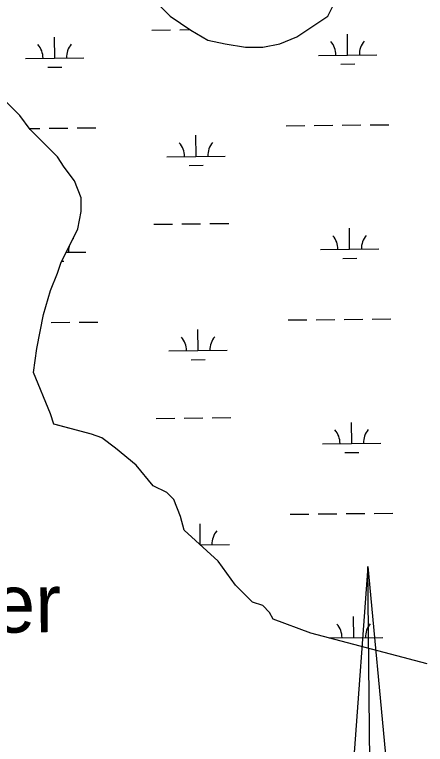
# Model space of a CAD drawing. Extents: x 3734862 to 3772949, y 391520 to 417239.
# Drawn here: x 3768472 to 3769176, y 413458 to 414708 of the extents above; entities that cross this region are included whole.
import ezdxf

# ---------------------------------------------------------------- set-up
doc = ezdxf.new("R2010")
doc.units = 0
for name, color, linetype in [('V-ANNO-SYMB', 7, 'Continuous'), ('V-RIVR-IDEN', 7, 'Continuous'), ('V-TOPO-SHOR', 7, 'Continuous'), ('V-WETL-SWMP', 7, 'Continuous')]:
    doc.layers.add(name, color=color, linetype=linetype)

msp = doc.modelspace()

# ---------------------------------------------------------------- linework, layer by layer
at = {"layer": 'V-ANNO-SYMB'}
for p, q in [((3769077, 413762.3), (3769002.7, 412746.4)), ((3769077, 413762.3), (3769172.7, 412748.2)), ((3769087.2, 412792.3), (3769077, 413762.3)), ((3769077, 413762.3), (3769172.7, 412748.2)), ((3769087.2, 412792.3), (3769077, 413762.3))]:
    msp.add_line(p, q, dxfattribs=at)
at = {"layer": 'V-TOPO-SHOR'}
for p, q in [((3769008.2, 414704.8), (3769037.5, 414763.4)), ((3768697.4, 414745.8), (3768738.4, 414704.8)), ((3768738.4, 414704.8), (3768773.6, 414681.3)), ((3768955.4, 414669.5), (3769008.2, 414704.8)), ((3768773.6, 414681.3), (3768802.9, 414663.7)), ((3768926.1, 414657.8), (3768955.4, 414669.5)), ((3768802.9, 414663.7), (3768832.3, 414657.8)), ((3768832.3, 414657.8), (3768867.5, 414651.9)), ((3768896.8, 414651.9), (3768926.1, 414657.8)), ((3768867.5, 414651.9), (3768896.8, 414651.9)), ((3768480.4, 414534.6), (3768427.6, 414587.4)), ((3768498, 414511.1), (3768480.4, 414534.6)), ((3768544.9, 414464.1), (3768498, 414511.1)), ((3768556.6, 414446.5), (3768544.9, 414464.1)), ((3768574.2, 414423.1), (3768556.6, 414446.5)), ((3768585.9, 414393.7), (3768574.2, 414423.1)), ((3768585.9, 414370.2), (3768585.9, 414393.7)), ((3768580.1, 414340.9), (3768585.9, 414370.2)), ((3768550.8, 414282.2), (3768580.1, 414340.9)), ((3768544.9, 414264.6), (3768550.8, 414282.2)), ((3768533.2, 414235.3), (3768544.9, 414264.6)), ((3768521.4, 414194.2), (3768533.2, 414235.3)), ((3768509.7, 414135.5), (3768521.4, 414194.2)), ((3768503.8, 414094.4), (3768509.7, 414135.5)), ((3768533.2, 414024), (3768503.8, 414094.4)), ((3768539, 414006.4), (3768533.2, 414024)), ((3768603.5, 413988.8), (3768545.8, 414004.6)), ((3768621.1, 413982.9), (3768603.5, 413988.8)), ((3768644.6, 413965.3), (3768621.1, 413982.9)), ((3768679.8, 413936), (3768644.6, 413965.3)), ((3768709.1, 413900.8), (3768679.8, 413936)), ((3768732.6, 413889), (3768709.1, 413900.8)), ((3768744.3, 413877.3), (3768732.6, 413889)), ((3768756, 413847.9), (3768744.3, 413877.3)), ((3768761.9, 413824.5), (3768756, 413847.9)), ((3768820.5, 413771.6), (3768761.9, 413824.5)), ((3768849.9, 413730.6), (3768820.5, 413771.6)), ((3768879.2, 413701.2), (3768849.9, 413730.6)), ((3768896.8, 413695.4), (3768879.2, 413701.2)), ((3768908.5, 413683.6), (3768896.8, 413695.4)), ((3768914.4, 413671.9), (3768908.5, 413683.6)), ((3768978.9, 413648.4), (3768914.4, 413671.9)), ((3769178.3, 413595.6), (3768978.9, 413648.4))]:
    msp.add_line(p, q, dxfattribs=at)
at = {"layer": 'V-WETL-SWMP'}
for p, q in [((3769008.2, 414704.8), (3769037.5, 414763.4)), ((3768697.4, 414745.8), (3768738.4, 414704.8)), ((3768738.4, 414704.8), (3768773.6, 414681.3)), ((3768955.4, 414669.5), (3769008.2, 414704.8)), ((3768706.9, 414681.3), (3768738.9, 414681.7)), ((3768754.9, 414681.8), (3768772.5, 414682)), ((3768773.6, 414681.3), (3768802.9, 414663.7)), ((3768540.3, 414633.1), (3768540, 414669.1)), ((3768926.1, 414657.8), (3768955.4, 414669.5)), ((3769042.2, 414638.4), (3769041.8, 414674.4)), ((3768802.9, 414663.7), (3768832.3, 414657.8)), ((3768832.3, 414657.8), (3768867.5, 414651.9)), ((3768896.8, 414651.9), (3768926.1, 414657.8)), ((3768867.5, 414651.9), (3768896.8, 414651.9)), ((3768490.3, 414632.6), (3768590.3, 414633.7)), ((3768992.2, 414637.9), (3769092.2, 414639)), ((3768528.5, 414617.6), (3768552.5, 414617.8)), ((3769030.4, 414622.9), (3769054.4, 414623.1)), ((3768480.4, 414534.6), (3768427.6, 414587.4)), ((3768498, 414511.1), (3768480.4, 414534.6)), ((3768936.7, 414517.2), (3768968.7, 414517.6)), ((3768984.7, 414517.7), (3769016.7, 414518.1)), ((3769032.7, 414518.2), (3769064.6, 414518.6)), ((3769080.6, 414518.8), (3769112.6, 414519.1)), ((3768496.9, 414512.6), (3768514.8, 414512.8)), ((3768544.9, 414464.1), (3768498, 414511.1)), ((3768530.8, 414512.9), (3768562.8, 414513.3)), ((3768578.8, 414513.5), (3768610.8, 414513.8)), ((3768782.6, 414464.9), (3768782.2, 414500.9)), ((3768556.6, 414446.5), (3768544.9, 414464.1)), ((3768732.6, 414464.3), (3768832.6, 414465.4)), ((3768574.2, 414423.1), (3768556.6, 414446.5)), ((3768770.8, 414449.3), (3768794.8, 414449.6)), ((3768585.9, 414393.7), (3768574.2, 414423.1)), ((3768585.9, 414370.2), (3768585.9, 414393.7)), ((3768580.1, 414340.9), (3768585.9, 414370.2)), ((3768710.4, 414348.7), (3768742.4, 414349)), ((3768758.4, 414349.2), (3768790.4, 414349.5)), ((3768806.4, 414349.7), (3768838.4, 414350)), ((3768550.8, 414282.2), (3768580.1, 414340.9)), ((3769045.7, 414305.8), (3769045.4, 414341.8)), ((3768995.7, 414305.2), (3769095.7, 414306.3)), ((3768560, 414300.6), (3768593.9, 414301)), ((3768544.9, 414264.6), (3768550.8, 414282.2)), ((3768552.2, 414285.1), (3768556, 414285.2)), ((3769033.9, 414290.2), (3769057.9, 414290.5)), ((3768533.2, 414235.3), (3768544.9, 414264.6)), ((3768521.4, 414194.2), (3768533.2, 414235.3)), ((3768509.7, 414135.5), (3768521.4, 414194.2)), ((3768534.3, 414180.3), (3768566.3, 414180.6)), ((3768582.3, 414180.8), (3768614.3, 414181.1)), ((3768940.2, 414184.6), (3768972.2, 414184.9)), ((3768988.2, 414185.1), (3769020.2, 414185.4)), ((3769036.2, 414185.6), (3769068.2, 414185.9)), ((3769084.2, 414186.1), (3769116.2, 414186.4)), ((3768786.1, 414132.2), (3768785.7, 414168.2)), ((3768503.8, 414094.4), (3768509.7, 414135.5)), ((3768736.1, 414131.7), (3768836.1, 414132.7)), ((3768774.3, 414116.6), (3768798.3, 414116.9)), ((3768533.2, 414024), (3768503.8, 414094.4)), ((3768539, 414006.4), (3768533.2, 414024)), ((3768809.9, 414017), (3768841.9, 414017.4)), ((3768603.5, 413988.8), (3768539, 414006.4)), ((3768713.9, 414016), (3768745.9, 414016.3)), ((3768761.9, 414016.5), (3768793.9, 414016.8)), ((3769049.3, 413973.1), (3769048.9, 414009.1)), ((3768621.1, 413982.9), (3768603.5, 413988.8)), ((3768644.6, 413965.3), (3768621.1, 413982.9)), ((3768999.3, 413972.6), (3769099.3, 413973.6)), ((3768679.8, 413936), (3768644.6, 413965.3)), ((3769037.4, 413957.6), (3769061.4, 413957.8)), ((3768709.1, 413900.8), (3768679.8, 413936)), ((3768732.6, 413889), (3768709.1, 413900.8)), ((3768744.3, 413877.3), (3768732.6, 413889)), ((3768756, 413847.9), (3768744.3, 413877.3)), ((3768761.9, 413824.5), (3768756, 413847.9)), ((3768943.7, 413851.9), (3768975.7, 413852.3)), ((3768991.7, 413852.4), (3769023.7, 413852.8)), ((3769039.7, 413852.9), (3769071.7, 413853.3)), ((3769087.7, 413853.4), (3769119.7, 413853.8)), ((3768789.6, 413799.5), (3768789.3, 413835.5)), ((3768820.5, 413771.6), (3768761.9, 413824.5)), ((3768789.6, 413799.5), (3768839.6, 413800.1)), ((3768849.9, 413730.6), (3768820.5, 413771.6)), ((3768879.2, 413701.2), (3768849.9, 413730.6)), ((3768896.8, 413695.4), (3768879.2, 413701.2)), ((3768908.5, 413683.6), (3768896.8, 413695.4)), ((3768914.4, 413671.9), (3768908.5, 413683.6)), ((3768978.9, 413648.4), (3768914.4, 413671.9)), ((3769052.8, 413640.5), (3769052.4, 413676.5)), ((3769178.3, 413595.6), (3768978.9, 413648.4)), ((3769010.6, 413640), (3769102.8, 413641))]:
    msp.add_line(p, q, dxfattribs=at)
for centre, start, end in [((3768485.1, 414633), 359.8334, 41.377), ((3768595.6, 414634.2), 139.8334, 181.377), ((3768987, 414638.3), 359.8334, 41.377), ((3769097.5, 414639.5), 139.8334, 181.377), ((3768727.4, 414464.8), 359.8334, 41.377), ((3768837.8, 414465.9), 139.8334, 181.377), ((3768599.1, 414301.5), 139.8334, 142.5238), ((3768990.5, 414305.7), 359.8334, 41.377), ((3769101, 414306.8), 139.8334, 181.377), ((3768599.1, 414301.5), 164.3758, 181.377), ((3768730.9, 414132.1), 359.8334, 41.377), ((3768841.4, 414133.3), 139.8334, 181.377), ((3768994, 413973), 359.8334, 41.377), ((3769104.5, 413974.2), 139.8334, 181.377), ((3768844.9, 413800.6), 139.8334, 181.377), ((3768997.5, 413640.3), 359.8334, 41.377), ((3769108, 413641.5), 139.8334, 181.377)]:
    msp.add_arc(centre, 35.2, start, end, dxfattribs=at)

# ---------------------------------------------------------------- texts
at = {"layer": 'V-RIVR-IDEN'}
msp.add_text('Water', height=100, rotation=0.7119, dxfattribs=at).set_placement((3768195.4, 413645.8))

doc.saveas('drawing.dxf')
